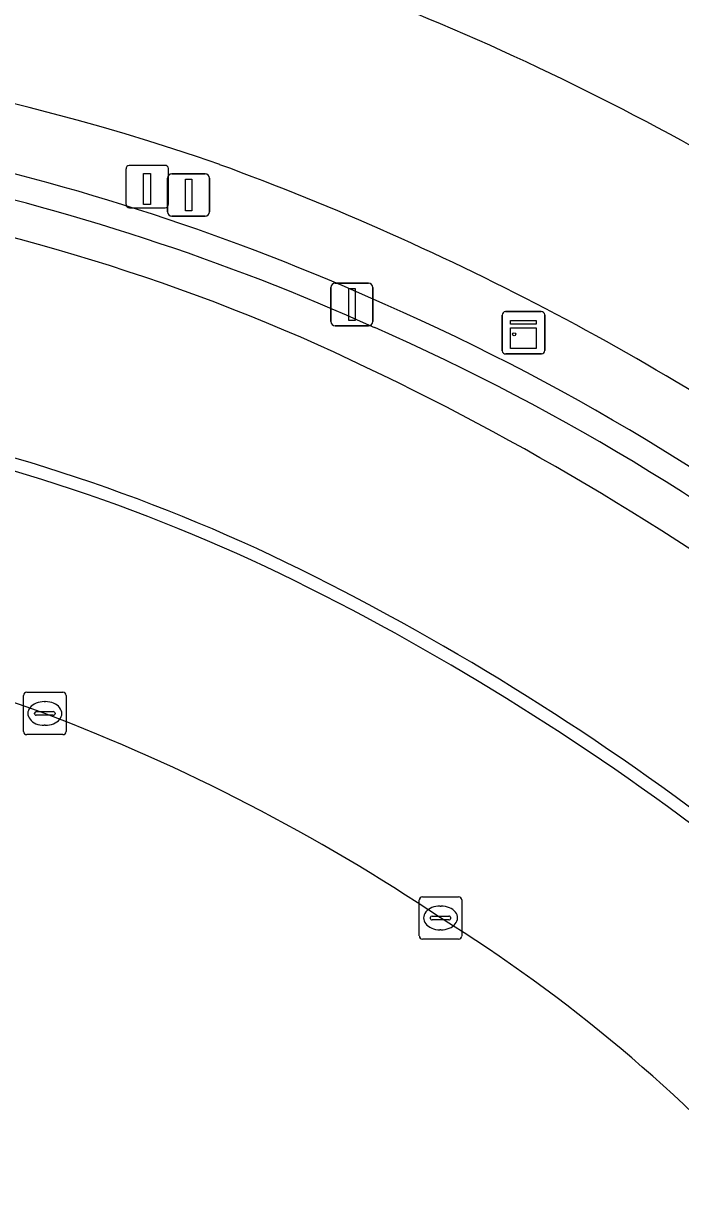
# Model space of a CAD drawing. Extents: x 162542 to 163147, y 380779 to 381521.
# Drawn here: x 162684.01 to 162699.5, y 380823.71 to 380851.58 of the extents above; entities that cross this region are included whole.
import ezdxf

# ---------------------------------------------------------------- set-up
doc = ezdxf.new("R2010")
doc.units = 0
for name, color, linetype in [('IMGEO_Berm_groen', 7, 'Continuous'), ('IMGEO_Groenvoorziening', 7, 'Continuous'), ('IMGEO_Haag', 7, 'Continuous'), ('IMGEO_Kast', 7, 'Continuous'), ('IMGEO_Kolk', 7, 'Continuous'), ('IMGEO_Laadpaal', 7, 'Continuous'), ('IMGEO_Lichtmast', 7, 'Continuous'), ('IMGEO_Parkeervlak_open', 7, 'Continuous'), ('IMGEO_Rijbaan_lokaal_open', 7, 'Continuous'), ('IMGEO_Rijbaan_regionaal_gesloten', 7, 'Continuous'), ('IMGEO_Verkeersbordpaal', 7, 'Continuous'), ('IMGEO_Verkeerseiland_gesloten', 7, 'Continuous'), ('IMGEO_Verkeerseiland_groen', 7, 'Continuous')]:
    doc.layers.add(name, color=color, linetype=linetype)

msp = doc.modelspace()

# ---------------------------------------------------------------- linework, layer by layer
at = {"layer": 'IMGEO_Berm_groen'}
for centre, radius, start, end in [((162671.08, 380797.751), 53.462, 70.8272, 90.952), ((162669.853, 380794.559), 55.259, 65.7671, 90.1565), ((162669.856, 380794.578), 54.64, 65.758, 90.1596), ((162666.597, 380788.07), 64.086, 54.36025, 69.88341), ((162671.572, 380800.418), 47.691, 66.0279, 82.8809), ((162670.956, 380795.852), 53.629, 34.6855, 66.2748), ((162670.975, 380795.876), 53, 34.6757, 66.2844), ((162663.704, 380783.941), 65.945, 53.92375, 65.59781)]:
    msp.add_arc(centre, radius, start, end, dxfattribs=at)
at = {"layer": 'IMGEO_Groenvoorziening'}
for centre, radius, start, end in [((162669.853, 380794.559), 55.259, 65.7671, 90.1565), ((162669.856, 380794.578), 54.64, 65.758, 90.1596), ((162670.956, 380795.852), 53.629, 34.6855, 66.2748), ((162670.975, 380795.876), 53, 34.6757, 66.2844)]:
    msp.add_arc(centre, radius, start, end, dxfattribs=at)
at = {"layer": 'IMGEO_Haag'}
for centre, radius, start, end in [((162669.853, 380794.559), 55.259, 65.7671, 90.1565), ((162669.856, 380794.578), 54.64, 65.758, 90.1596), ((162670.956, 380795.852), 53.629, 34.6855, 66.2748), ((162670.975, 380795.876), 53, 34.6757, 66.2844)]:
    msp.add_arc(centre, radius, start, end, dxfattribs=at)
at = {"layer": 'IMGEO_Kast'}
for p, q in [((162695.3, 380843.854), (162695.3, 380844.695)), ((162695.3, 380844.695), (162695.3, 380843.854)), ((162695.375, 380844.779), (162696.216, 380844.779)), ((162696.216, 380844.779), (162695.375, 380844.779)), ((162696.3, 380844.704), (162696.3, 380843.863)), ((162696.3, 380843.863), (162696.3, 380844.704)), ((162696.225, 380843.779), (162695.384, 380843.779)), ((162695.384, 380843.779), (162696.225, 380843.779))]:
    msp.add_line(p, q, dxfattribs=at)
for points in [[(162695.495, 380844.569), (162696.095, 380844.569), (162696.095, 380844.484), (162695.495, 380844.484), (162695.495, 380844.569)], [(162695.495, 380844.394), (162696.095, 380844.394), (162696.095, 380843.905), (162695.495, 380843.905), (162695.495, 380844.394)]]:
    msp.add_lwpolyline(points, dxfattribs=at)
msp.add_circle((162695.579, 380844.243), 0.0377, dxfattribs=at)
for centre, start, end in [((162695.378, 380844.701), 92.4484, 184.2845), ((162695.378, 380844.701), 92.4484, 184.2845), ((162696.222, 380844.701), 2.4484, 94.2845), ((162696.222, 380844.701), 2.4484, 94.2845), ((162695.378, 380843.857), 182.4484, 274.2845), ((162695.378, 380843.857), 182.4484, 274.2845), ((162696.222, 380843.857), 272.4484, 4.2845), ((162696.222, 380843.857), 272.4484, 4.2845)]:
    msp.add_arc(centre, 0.0779, start, end, dxfattribs=at)
at = {"layer": 'IMGEO_Kolk'}
for p, q in [((162684.08, 380835.795), (162684.932, 380835.795)), ((162684.005, 380834.869), (162684.005, 380835.721)), ((162684.493, 380835.575), (162684.518, 380835.575)), ((162685.006, 380835.721), (162685.006, 380834.869)), ((162684.264, 380835.289), (162684.264, 380835.301)), ((162684.702, 380835.252), (162684.304, 380835.252)), ((162684.307, 380835.338), (162684.705, 380835.338)), ((162684.748, 380835.301), (162684.748, 380835.289)), ((162684.516, 380835.015), (162684.491, 380835.015)), ((162684.932, 380834.795), (162684.08, 380834.795)), ((162693.342, 380830.043), (162693.342, 380830.895)), ((162693.417, 380830.969), (162694.269, 380830.969)), ((162693.83, 380830.749), (162693.855, 380830.749)), ((162694.343, 380830.895), (162694.343, 380830.043)), ((162693.601, 380830.463), (162693.601, 380830.475)), ((162693.644, 380830.512), (162694.042, 380830.512)), ((162694.085, 380830.475), (162694.085, 380830.463)), ((162694.039, 380830.426), (162693.641, 380830.426)), ((162693.853, 380830.189), (162693.828, 380830.189)), ((162694.269, 380829.969), (162693.417, 380829.969))]:
    msp.add_line(p, q, dxfattribs=at)
for points in [[(162684.08, 380835.795), (162684.932, 380835.795)], [(162684.005, 380834.869), (162684.005, 380835.721)], [(162685.006, 380835.721), (162685.006, 380834.869)], [(162684.932, 380834.795), (162684.08, 380834.795)], [(162693.342, 380830.043), (162693.342, 380830.895)], [(162693.417, 380830.969), (162694.269, 380830.969)], [(162694.343, 380830.895), (162694.343, 380830.043)], [(162694.269, 380829.969), (162693.417, 380829.969)]]:
    msp.add_lwpolyline(points, dxfattribs=at)
for centre, radius, start, end in [((162684.082, 380835.719), 0.0765, 91.552, 178.448), ((162684.082, 380835.719), 0.0765, 91.552, 178.448), ((162684.93, 380835.719), 0.0765, 1.552, 88.448), ((162684.93, 380835.719), 0.0765, 1.552, 88.448), ((162684.304, 380835.298), 0.0403, 85.8775, 175.7526), ((162684.301, 380835.288), 0.0366, 178.938, 274.7102), ((162684.705, 380835.295), 0.043, 264.8664, 352.4533), ((162684.709, 380835.3), 0.0386, 1.7309, 96.639), ((162684.082, 380834.871), 0.0765, 181.552, 268.448), ((162684.082, 380834.871), 0.0765, 181.552, 268.448), ((162684.93, 380834.871), 0.0765, 271.552, 358.448), ((162684.93, 380834.871), 0.0765, 271.552, 358.448), ((162693.419, 380830.893), 0.0765, 91.552, 178.448), ((162693.419, 380830.893), 0.0765, 91.552, 178.448), ((162694.267, 380830.893), 0.0765, 1.552, 88.448), ((162694.267, 380830.893), 0.0765, 1.552, 88.448), ((162693.641, 380830.472), 0.0403, 85.8775, 175.7526), ((162693.638, 380830.462), 0.0366, 178.938, 274.7102), ((162694.042, 380830.469), 0.043, 264.8664, 352.4533), ((162694.046, 380830.474), 0.0386, 1.7309, 96.639), ((162693.419, 380830.045), 0.0765, 181.552, 268.448), ((162693.419, 380830.045), 0.0765, 181.552, 268.448), ((162694.267, 380830.045), 0.0765, 271.552, 358.448), ((162694.267, 380830.045), 0.0765, 271.552, 358.448)]:
    msp.add_arc(centre, radius, start, end, dxfattribs=at)
for centre, major_axis, ratio, start_param, end_param in [((162684.492, 380835.295), (-0.387, 0.002), 0.722429, 4.712389, 7.853982), ((162684.517, 380835.295), (-0.39, 0.002), 0.717154, 1.570796, 4.712389), ((162693.829, 380830.469), (-0.387, 0.002), 0.722429, 4.712389, 7.853982), ((162693.854, 380830.469), (-0.39, 0.002), 0.717154, 1.570796, 4.712389)]:
    msp.add_ellipse(centre, major_axis=major_axis, ratio=ratio, start_param=start_param, end_param=end_param, dxfattribs=at)
at = {"layer": 'IMGEO_Laadpaal'}
for p, q in [((162686.421, 380848.145), (162686.421, 380847.304)), ((162686.421, 380848.145), (162686.421, 380847.304)), ((162687.337, 380848.229), (162686.496, 380848.229)), ((162687.337, 380848.229), (162686.496, 380848.229)), ((162687.421, 380847.313), (162687.421, 380848.154)), ((162687.421, 380847.313), (162687.421, 380848.154)), ((162686.505, 380847.229), (162687.346, 380847.229)), ((162686.505, 380847.229), (162687.346, 380847.229))]:
    msp.add_line(p, q, dxfattribs=at)
msp.add_lwpolyline([(162686.836, 380848.042), (162686.996, 380848.042), (162686.996, 380847.309), (162686.836, 380847.309), (162686.836, 380848.042)], dxfattribs=at)
for centre, start, end in [((162686.499, 380848.151), 92.4484, 184.2845), ((162686.499, 380848.151), 92.4484, 184.2845), ((162687.343, 380848.151), 2.4484, 94.2845), ((162687.343, 380848.151), 2.4484, 94.2845), ((162686.499, 380847.307), 182.4484, 274.2845), ((162686.499, 380847.307), 182.4484, 274.2845), ((162687.343, 380847.307), 272.4484, 4.2845), ((162687.343, 380847.307), 272.4484, 4.2845)]:
    msp.add_arc(centre, 0.0779, start, end, dxfattribs=at)
at = {"layer": 'IMGEO_Lichtmast'}
for p, q in [((162691.256, 380844.547), (162691.256, 380845.347)), ((162691.256, 380845.347), (162691.256, 380844.547)), ((162691.356, 380845.447), (162692.146, 380845.447)), ((162692.146, 380845.447), (162691.356, 380845.447)), ((162692.246, 380845.347), (162692.246, 380844.547)), ((162692.246, 380844.547), (162692.246, 380845.347)), ((162692.146, 380844.447), (162691.356, 380844.447)), ((162691.356, 380844.447), (162692.146, 380844.447))]:
    msp.add_line(p, q, dxfattribs=at)
msp.add_lwpolyline([(162691.676, 380845.322), (162691.826, 380845.322), (162691.826, 380844.572), (162691.676, 380844.572), (162691.676, 380845.322)], dxfattribs=at)
for centre, start, end in [((162691.356, 380845.347), 90, 180), ((162691.356, 380845.347), 90, 180), ((162692.146, 380845.347), 0, 90), ((162692.146, 380845.347), 360, 90), ((162691.356, 380844.547), 180, 270), ((162691.356, 380844.547), 180, 270), ((162692.146, 380844.547), 270, 0), ((162692.146, 380844.547), 270, 0)]:
    msp.add_arc(centre, 0.1, start, end, dxfattribs=at)
at = {"layer": 'IMGEO_Parkeervlak_open'}
for centre, radius, start, end in [((162669.009, 380793.063), 63.559, 55.88096, 74.13127), ((162671.08, 380797.751), 53.462, 70.8272, 90.952), ((162666.597, 380788.07), 64.086, 54.36025, 69.88341)]:
    msp.add_arc(centre, radius, start, end, dxfattribs=at)
at = {"layer": 'IMGEO_Rijbaan_lokaal_open'}
msp.add_arc((162669.009, 380793.063), 63.559, 55.88096, 74.13127, dxfattribs=at)
at = {"layer": 'IMGEO_Rijbaan_regionaal_gesloten'}
for centre, radius, start, end in [((162671.572, 380800.418), 47.691, 66.0279, 82.8809), ((162663.704, 380783.941), 65.945, 53.92375, 65.59781), ((162671.848, 380800.736), 42.31, 63.2662, 79.7924), ((162671.854, 380800.755), 41.99, 63.2614, 79.7967), ((162663.03, 380783.36), 61.795, 51.84155, 63.21104), ((162663.057, 380783.398), 61.449, 51.84211, 63.21767), ((162670.813, 380797.21), 40.472, 70.2243, 85.1507), ((162668.069, 380792.048), 46.265, 56.1448, 69.1892), ((162674.393, 380799.192), 36.832, 41.7331, 58.1248)]:
    msp.add_arc(centre, radius, start, end, dxfattribs=at)
at = {"layer": 'IMGEO_Verkeersbordpaal'}
for p, q in [((162687.501, 380848.031), (162688.291, 380848.031)), ((162688.291, 380848.031), (162687.501, 380848.031)), ((162687.401, 380847.131), (162687.401, 380847.931)), ((162687.401, 380847.931), (162687.401, 380847.131)), ((162688.391, 380847.931), (162688.391, 380847.131)), ((162688.391, 380847.131), (162688.391, 380847.931)), ((162688.291, 380847.031), (162687.501, 380847.031)), ((162687.501, 380847.031), (162688.291, 380847.031))]:
    msp.add_line(p, q, dxfattribs=at)
msp.add_lwpolyline([(162687.821, 380847.906), (162687.971, 380847.906), (162687.971, 380847.156), (162687.821, 380847.156), (162687.821, 380847.906)], dxfattribs=at)
for centre, start, end in [((162687.501, 380847.931), 90, 180), ((162687.501, 380847.931), 90, 180), ((162688.291, 380847.931), 0, 90), ((162688.291, 380847.931), 360, 90), ((162687.501, 380847.131), 180, 270), ((162687.501, 380847.131), 180, 270), ((162688.291, 380847.131), 270, 0), ((162688.291, 380847.131), 270, 0)]:
    msp.add_arc(centre, 0.1, start, end, dxfattribs=at)
at = {"layer": 'IMGEO_Verkeerseiland_gesloten'}
for centre, radius, start, end in [((162671.848, 380800.736), 42.31, 63.2662, 79.7924), ((162671.854, 380800.755), 41.99, 63.2614, 79.7967), ((162663.03, 380783.36), 61.795, 51.84155, 63.21104), ((162663.057, 380783.398), 61.449, 51.84211, 63.21767)]:
    msp.add_arc(centre, radius, start, end, dxfattribs=at)
at = {"layer": 'IMGEO_Verkeerseiland_groen'}
for centre, radius, start, end in [((162670.813, 380797.21), 40.472, 70.2243, 85.1507), ((162668.069, 380792.048), 46.265, 56.1448, 69.1892), ((162674.393, 380799.192), 36.832, 41.7331, 58.1248)]:
    msp.add_arc(centre, radius, start, end, dxfattribs=at)

doc.saveas('drawing.dxf')
